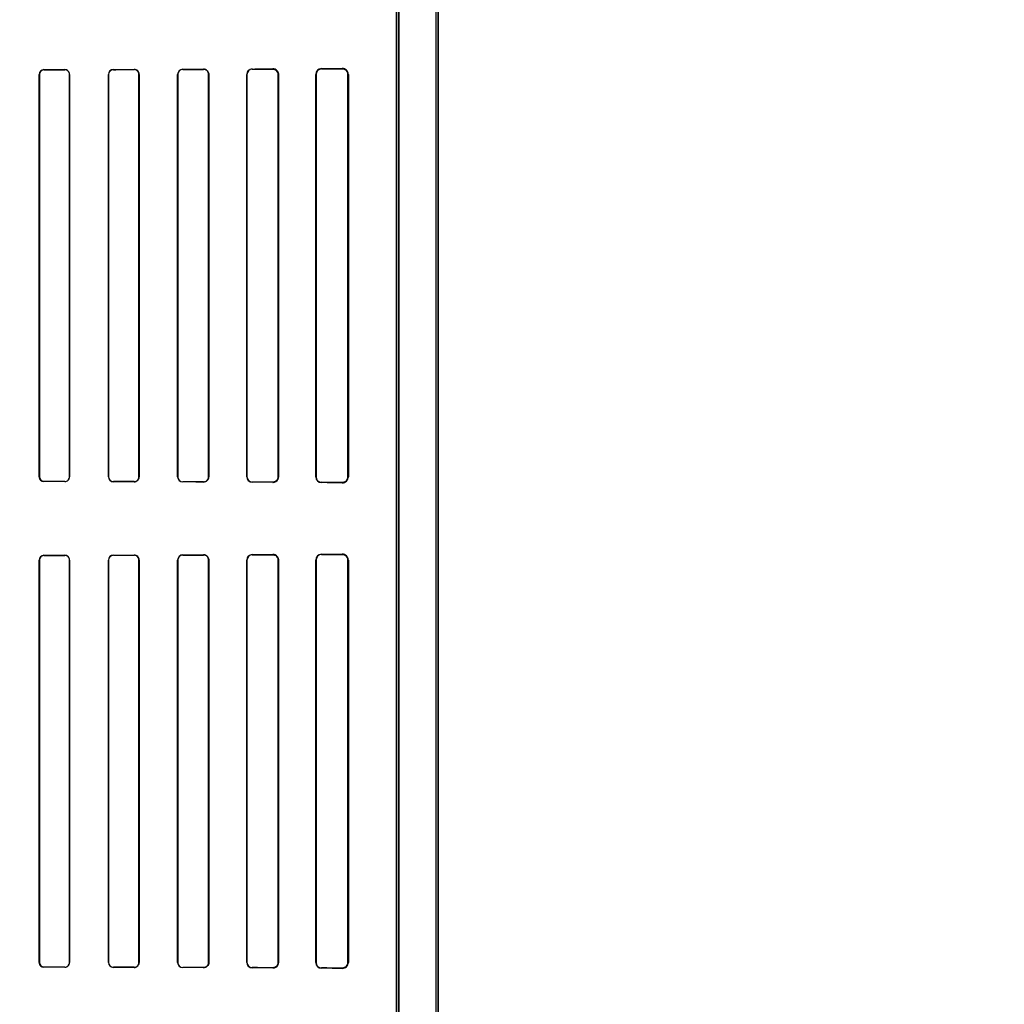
# Model space of a CAD drawing. Header units: millimetres. Extents: x 0 to 297, y 0 to 210.
# Tile 362 of 446: x 243.008 to 243.647, y 158.348 to 158.987. Entities that reach past the tile are written whole.
import ezdxf

# ---------------------------------------------------------------- set-up
doc = ezdxf.new("R2010")
doc.units = ezdxf.units.MM
doc.header["$LTSCALE"] = 16.335
doc.layers.get('0').update_dxf_attribs({"linetype": 'CONTINUOUS'})
for name, color, linetype in [('AXES_REF', 7, 'CONTINUOUS'), ('INTFCLR_1', 7, 'CONTINUOUS'), ('INTFCLR_72935', 7, 'CONTINUOUS')]:
    doc.layers.add(name, color=color, linetype=linetype)

msp = doc.modelspace()

# ---------------------------------------------------------------- linework, layer by layer
at = {"color": 7, "linetype": 'Continuous'}
for radius in [8.72625, 8.7255, 8.66962]:
    msp.add_circle((241.41503, 154.41059), radius, dxfattribs=at)
msp.add_arc((241.41503, 154.41059), 8.64, 278.277129, 261.722871, dxfattribs=at)
at = {"layer": 'AXES_REF', "color": 9, "linetype": 'Continuous'}
msp.add_circle((241.41503, 154.41059), 5.33572, dxfattribs=at)
msp.add_arc((241.41503, 154.41059), 7.96006, 94.411812, 85.588188, dxfattribs=at)
at = {"layer": 'INTFCLR_1', "color": 6, "linetype": 'Continuous'}
for p, q in [((243.2781, 159.96359), (243.2781, 157.56058)), ((243.27968, 159.96358), (243.27968, 157.56058)), ((243.25268, 159.12441), (243.25268, 158.03974)), ((243.25427, 158.03974), (243.25427, 159.12441)), ((243.02095, 158.95108), (243.02095, 158.69008)), ((243.02106, 158.95108), (243.02106, 158.69008)), ((243.04055, 158.69008), (243.04055, 158.95108)), ((243.04067, 158.69008), (243.04067, 158.95108)), ((243.06584, 158.95108), (243.06584, 158.69008)), ((243.06596, 158.95108), (243.06596, 158.69008)), ((243.08566, 158.69008), (243.08566, 158.95108)), ((243.08578, 158.69008), (243.08578, 158.95108)), ((243.11071, 158.95108), (243.11071, 158.69008)), ((243.11084, 158.95108), (243.11084, 158.69008)), ((243.1308, 158.69008), (243.1308, 158.95108)), ((243.13093, 158.69008), (243.13093, 158.95108)), ((243.15553, 158.95108), (243.15553, 158.69008)), ((243.15568, 158.95108), (243.15568, 158.69008)), ((243.17598, 158.69008), (243.17598, 158.95108)), ((243.17614, 158.69008), (243.17614, 158.95108)), ((243.20029, 158.95108), (243.20029, 158.69008)), ((243.20047, 158.95108), (243.20047, 158.69008)), ((243.22122, 158.69008), (243.22122, 158.95108)), ((243.22145, 158.69008), (243.22145, 158.95108)), ((243.02095, 158.63608), (243.02095, 158.37508)), ((243.02106, 158.63608), (243.02106, 158.37508)), ((243.04055, 158.37508), (243.04055, 158.63608)), ((243.04067, 158.37508), (243.04067, 158.63608)), ((243.06584, 158.63608), (243.06584, 158.37508)), ((243.06596, 158.63608), (243.06596, 158.37508)), ((243.08566, 158.37508), (243.08566, 158.63608)), ((243.08578, 158.37508), (243.08578, 158.63608)), ((243.11071, 158.63608), (243.11071, 158.37508)), ((243.11084, 158.63608), (243.11084, 158.37508)), ((243.1308, 158.37508), (243.1308, 158.63608)), ((243.13093, 158.37508), (243.13093, 158.63608)), ((243.15553, 158.63608), (243.15553, 158.37508)), ((243.15568, 158.63608), (243.15568, 158.37508)), ((243.17598, 158.37508), (243.17598, 158.63608)), ((243.17614, 158.37508), (243.17614, 158.63608)), ((243.20029, 158.63608), (243.20029, 158.37508)), ((243.20047, 158.63608), (243.20047, 158.37508)), ((243.22122, 158.37508), (243.22122, 158.63608)), ((243.22145, 158.37508), (243.22145, 158.63608))]:
    msp.add_line(p, q, dxfattribs=at)
at = {"layer": 'INTFCLR_1', "color": 9, "linetype": 'Continuous'}
for p, q in [((243.15904, 158.95444), (243.15904, 158.95459)), ((243.17254, 158.95466), (243.17254, 158.9545)), ((243.20404, 158.95466), (243.20404, 158.95485)), ((243.21754, 158.95495), (243.21754, 158.95474)), ((243.02095, 158.95108), (243.02106, 158.95108)), ((243.02404, 158.95406), (243.02404, 158.95417)), ((243.03754, 158.9542), (243.03754, 158.95409)), ((243.04055, 158.95108), (243.04067, 158.95108)), ((243.06584, 158.95108), (243.06596, 158.95108)), ((243.06904, 158.95416), (243.06904, 158.95428)), ((243.08254, 158.95431), (243.08254, 158.95419)), ((243.08566, 158.95108), (243.08578, 158.95108)), ((243.11071, 158.95108), (243.11084, 158.95108)), ((243.11404, 158.95428), (243.11404, 158.95441)), ((243.12754, 158.95446), (243.12754, 158.95433)), ((243.1308, 158.95108), (243.13093, 158.95108)), ((243.15553, 158.95108), (243.15568, 158.95108)), ((243.17598, 158.95108), (243.17614, 158.95108)), ((243.20029, 158.95108), (243.20047, 158.95108)), ((243.22122, 158.95108), (243.22145, 158.95108)), ((243.02106, 158.69008), (243.02095, 158.69008)), ((243.02404, 158.68698), (243.02404, 158.68709)), ((243.03754, 158.68706), (243.03754, 158.68695)), ((243.04067, 158.69008), (243.04055, 158.69008)), ((243.06596, 158.69008), (243.06584, 158.69008)), ((243.06904, 158.68688), (243.06904, 158.68699)), ((243.08254, 158.68696), (243.08254, 158.68684)), ((243.08578, 158.69008), (243.08566, 158.69008)), ((243.11084, 158.69008), (243.11071, 158.69008)), ((243.11404, 158.68674), (243.11404, 158.68687)), ((243.12754, 158.68682), (243.12754, 158.68669)), ((243.13093, 158.69008), (243.1308, 158.69008)), ((243.15568, 158.69008), (243.15553, 158.69008)), ((243.15904, 158.68656), (243.15904, 158.68671)), ((243.17254, 158.68665), (243.17254, 158.68649)), ((243.17614, 158.69008), (243.17598, 158.69008)), ((243.20047, 158.69008), (243.20029, 158.69008)), ((243.20404, 158.6863), (243.20404, 158.6865)), ((243.21754, 158.68642), (243.21754, 158.6862)), ((243.22145, 158.69008), (243.22122, 158.69008)), ((243.02095, 158.63608), (243.02106, 158.63608)), ((243.02404, 158.63906), (243.02404, 158.63917)), ((243.03754, 158.6392), (243.03754, 158.63909)), ((243.04055, 158.63608), (243.04067, 158.63608)), ((243.06584, 158.63608), (243.06596, 158.63608)), ((243.06904, 158.63916), (243.06904, 158.63928)), ((243.08254, 158.63931), (243.08254, 158.63919)), ((243.08566, 158.63608), (243.08578, 158.63608)), ((243.11071, 158.63608), (243.11084, 158.63608)), ((243.11404, 158.63928), (243.11404, 158.63941)), ((243.12754, 158.63946), (243.12754, 158.63933)), ((243.1308, 158.63608), (243.13093, 158.63608)), ((243.15553, 158.63608), (243.15568, 158.63608)), ((243.15904, 158.63944), (243.15904, 158.63959)), ((243.17254, 158.63966), (243.17254, 158.6395)), ((243.17598, 158.63608), (243.17614, 158.63608)), ((243.20029, 158.63608), (243.20047, 158.63608)), ((243.20404, 158.63966), (243.20404, 158.63985)), ((243.21754, 158.63995), (243.21754, 158.63974)), ((243.22122, 158.63608), (243.22145, 158.63608)), ((243.02106, 158.37508), (243.02095, 158.37508)), ((243.04067, 158.37508), (243.04055, 158.37508)), ((243.06596, 158.37508), (243.06584, 158.37508)), ((243.08578, 158.37508), (243.08566, 158.37508)), ((243.11084, 158.37508), (243.11071, 158.37508)), ((243.13093, 158.37508), (243.1308, 158.37508)), ((243.15568, 158.37508), (243.15553, 158.37508)), ((243.17614, 158.37508), (243.17598, 158.37508)), ((243.20047, 158.37508), (243.20029, 158.37508)), ((243.22145, 158.37508), (243.22122, 158.37508)), ((243.02404, 158.37198), (243.02404, 158.37209)), ((243.03754, 158.37206), (243.03754, 158.37195)), ((243.06904, 158.37188), (243.06904, 158.37199)), ((243.08254, 158.37196), (243.08254, 158.37184)), ((243.11404, 158.37174), (243.11404, 158.37187)), ((243.12754, 158.37182), (243.12754, 158.37169)), ((243.15904, 158.37156), (243.15904, 158.37171)), ((243.17254, 158.37165), (243.17254, 158.37149)), ((243.20404, 158.3713), (243.20404, 158.3715)), ((243.21754, 158.37142), (243.21754, 158.3712))]:
    msp.add_line(p, q, dxfattribs=at)
at = {"layer": 'INTFCLR_1', "color": 7, "linetype": 'Continuous'}
for points in [[(243.17363, 158.95433), (243.17352, 158.95436), (243.1734, 158.95439), (243.17329, 158.95442), (243.17317, 158.95444), (243.17304, 158.95446), (243.17292, 158.95448), (243.17279, 158.95449), (243.17267, 158.9545), (243.17254, 158.9545)], [(243.12866, 158.68688), (243.12854, 158.68684), (243.12842, 158.6868), (243.1283, 158.68677), (243.12818, 158.68675), (243.12806, 158.68673), (243.12793, 158.68671), (243.1278, 158.6867), (243.12767, 158.68669), (243.12754, 158.68669)], [(243.17254, 158.68665), (243.17266, 158.68665), (243.17278, 158.68666), (243.17291, 158.68667), (243.17303, 158.68669), (243.17316, 158.68671), (243.17328, 158.68673), (243.1734, 158.68676), (243.17352, 158.68679), (243.17364, 158.68683)], [(243.17363, 158.63933), (243.17352, 158.63936), (243.1734, 158.63939), (243.17329, 158.63942), (243.17317, 158.63944), (243.17304, 158.63946), (243.17292, 158.63948), (243.17279, 158.63949), (243.17267, 158.6395), (243.17254, 158.6395)], [(243.21864, 158.63957), (243.21853, 158.63961), (243.21842, 158.63963), (243.2183, 158.63966), (243.21818, 158.63968), (243.21806, 158.6397), (243.21794, 158.63972), (243.21781, 158.63973), (243.21767, 158.63973), (243.21754, 158.63974)], [(243.12866, 158.37188), (243.12854, 158.37184), (243.12842, 158.3718), (243.1283, 158.37177), (243.12818, 158.37175), (243.12806, 158.37173), (243.12793, 158.37171), (243.1278, 158.3717), (243.12767, 158.37169), (243.12754, 158.37169)], [(243.17254, 158.37165), (243.17266, 158.37165), (243.17278, 158.37166), (243.17291, 158.37167), (243.17303, 158.37169), (243.17316, 158.37171), (243.17328, 158.37173), (243.1734, 158.37176), (243.17352, 158.37179), (243.17364, 158.37183)], [(243.21754, 158.37142), (243.21767, 158.37142), (243.21781, 158.37142), (243.21794, 158.37143), (243.21806, 158.37145), (243.21818, 158.37147), (243.2183, 158.37149), (243.21842, 158.37152), (243.21853, 158.37155), (243.21864, 158.37158)]]:
    msp.add_lwpolyline(points, dxfattribs=at)
at = {"layer": 'INTFCLR_1', "color": 6, "linetype": 'Continuous'}
for centre, radius, start, end in [((243.15905, 158.95108), 0.00352, 90.26492, 179.99807), ((243.17255, 158.95108), 0.00358, 0.00268, 90.29954), ((243.20406, 158.95108), 0.00377, 90.39865, 179.9948), ((243.20406, 158.95108), 0.00358, 90.31625, 179.99748), ((243.21757, 158.95107), 0.00388, 0.0104, 90.49658), ((243.21756, 158.95108), 0.00366, 0.00427, 90.36502), ((243.02404, 158.95107), 0.00309, 90.13344, 179.98476), ((243.03754, 158.95107), 0.00312, 0.01468, 90.11545), ((243.03754, 158.95107), 0.00301, 0.01588, 90.10448), ((243.06904, 158.95107), 0.0032, 90.16147, 179.99), ((243.06904, 158.95107), 0.00308, 90.15146, 179.98775), ((243.08254, 158.95108), 0.00324, 0.00728, 90.16038), ((243.08254, 158.95107), 0.00312, 0.01085, 90.14192), ((243.11405, 158.95108), 0.00334, 90.19304, 179.99925), ((243.11405, 158.95108), 0.00321, 90.17764, 179.99928), ((243.12755, 158.95108), 0.00339, 0.00152, 90.217), ((243.12755, 158.95107), 0.00325, 0.01514, 90.18153), ((243.15905, 158.95108), 0.00337, 90.23001, 179.99885), ((243.02404, 158.69008), 0.00309, 180.01566, 269.86601), ((243.02404, 158.69008), 0.00299, 180.01682, 269.87327), ((243.03754, 158.69008), 0.00312, 269.88372, 359.9858), ((243.03754, 158.69008), 0.00301, 269.89516, 359.98428), ((243.06904, 158.69008), 0.0032, 180.01048, 269.83773), ((243.06904, 158.69008), 0.00308, 180.01266, 269.84782), ((243.08254, 158.69008), 0.00324, 269.83914, 359.99271), ((243.08254, 158.69008), 0.00312, 269.85716, 359.9897), ((243.11405, 158.69008), 0.00334, 180.01446, 269.7911), ((243.11405, 158.69008), 0.00321, 180.00476, 269.8188), ((243.12755, 158.69008), 0.00325, 269.82014, 359.98311), ((243.15905, 158.69008), 0.00352, 180.00204, 269.73495), ((243.15905, 158.69008), 0.00337, 180.00152, 269.76966), ((243.17255, 158.69008), 0.00358, 269.70028, 359.99748), ((243.20406, 158.69008), 0.00377, 180.00521, 269.60131), ((243.20406, 158.69008), 0.00358, 180.00307, 269.68322), ((243.21757, 158.69008), 0.00388, 269.50352, 359.98963), ((243.21756, 158.69008), 0.00366, 269.63502, 359.9957), ((243.02404, 158.63607), 0.00309, 90.13337, 179.98482), ((243.03754, 158.63607), 0.00312, 0.01468, 90.11546), ((243.03754, 158.63607), 0.00301, 0.01593, 90.10442), ((243.06904, 158.63607), 0.0032, 90.16149, 179.99003), ((243.06904, 158.63607), 0.00308, 90.15151, 179.9877), ((243.08254, 158.63608), 0.00324, 0.00722, 90.16042), ((243.08254, 158.63607), 0.00312, 0.01085, 90.14192), ((243.11405, 158.63608), 0.00334, 90.19307, 179.99927), ((243.11405, 158.63608), 0.00321, 90.17766, 179.99926), ((243.12755, 158.63608), 0.00339, 0.0015, 90.21698), ((243.12755, 158.63607), 0.00325, 0.01516, 90.18151), ((243.15905, 158.63608), 0.00352, 90.26492, 179.99808), ((243.15905, 158.63608), 0.00337, 90.22997, 179.99885), ((243.17255, 158.63608), 0.00358, 0.00266, 90.29952), ((243.20406, 158.63608), 0.00377, 90.39867, 179.99481), ((243.20406, 158.63608), 0.00358, 90.31628, 179.99746), ((243.21757, 158.63607), 0.00388, 0.01038, 90.49656), ((243.02404, 158.37508), 0.00309, 180.01562, 269.86605), ((243.02404, 158.37508), 0.00299, 180.01682, 269.87327), ((243.03754, 158.37508), 0.00312, 269.88372, 359.9858), ((243.03754, 158.37508), 0.00301, 269.89516, 359.98428), ((243.06904, 158.37508), 0.0032, 180.01042, 269.83765), ((243.06904, 158.37508), 0.00308, 180.01261, 269.84788), ((243.08254, 158.37508), 0.00324, 269.83911, 359.99275), ((243.08254, 158.37508), 0.00312, 269.85716, 359.9897), ((243.11405, 158.37508), 0.00334, 180.01442, 269.79113), ((243.11405, 158.37508), 0.00321, 180.00479, 269.81874), ((243.12755, 158.37508), 0.00325, 269.8202, 359.98308), ((243.15905, 158.37508), 0.00352, 180.00202, 269.73497), ((243.15905, 158.37508), 0.00337, 180.0015, 269.76968), ((243.17255, 158.37508), 0.00358, 269.70033, 359.99748), ((243.20406, 158.37508), 0.00377, 180.00518, 269.60133), ((243.20406, 158.37508), 0.00358, 180.00304, 269.68324), ((243.21757, 158.37508), 0.00388, 269.5035, 359.98965)]:
    msp.add_arc(centre, radius, start, end, dxfattribs=at)
at = {"layer": 'INTFCLR_1', "color": 7, "linetype": 'Continuous'}
for centre, start, end in [((243.21756, 158.63608), 0.00365, 72.87516), ((243.21756, 158.37508), 287.14445, 359.99814)]:
    msp.add_arc(centre, 0.00366, start, end, dxfattribs=at)
at = {"layer": 'INTFCLR_1', "color": 6, "linetype": 'Continuous'}
for centre, major_axis, start_param, end_param in [((242.78329, 158.95558), (0.4694, 0), -0.642675, -0.593022), ((242.78329, 158.95558), (0.4964, 0), -0.712156, -0.66947), ((242.78329, 158.95558), (0.4694, 0), -0.4593, -0.389436), ((242.78329, 158.95558), (0.4964, 0), -0.559335, -0.505765), ((242.78329, 158.95558), (0.4694, 0), -1.032246, -0.998394), ((242.78329, 158.95558), (0.4964, 0), -1.064439, -1.033062), ((242.78329, 158.95558), (0.4694, 0), -0.9163, -0.879521), ((242.78329, 158.95558), (0.4964, 0), -0.9574, -0.923735), ((242.78329, 158.95558), (0.4694, 0), -0.788898, -0.747504), ((242.78329, 158.95558), (0.4964, 0), -0.841558, -0.804464), ((242.78329, 158.68558), (0.4964, 0), 1.033062, 1.064439), ((242.78329, 158.68558), (0.4694, 0), 0.998394, 1.032246), ((242.78329, 158.68558), (0.4964, 0), 0.923735, 0.9574), ((242.78329, 158.68558), (0.4694, 0), 0.879521, 0.9163), ((242.78329, 158.68558), (0.4964, 0), 0.804464, 0.841558), ((242.78329, 158.68558), (0.4694, 0), 0.747504, 0.788898), ((242.78329, 158.68558), (0.4964, 0), 0.66947, 0.712156), ((242.78329, 158.68558), (0.4694, 0), 0.593022, 0.642675), ((242.78329, 158.68558), (0.4964, 0), 0.505765, 0.559335), ((242.78329, 158.68558), (0.4694, 0), 0.389436, 0.4593), ((242.78329, 158.64058), (0.4694, 0), -1.032246, -0.998394), ((242.78329, 158.64058), (0.4964, 0), -1.064439, -1.033062), ((242.78329, 158.64058), (0.4694, 0), -0.9163, -0.879521), ((242.78329, 158.64058), (0.4964, 0), -0.9574, -0.923735), ((242.78329, 158.64058), (0.4694, 0), -0.788898, -0.747504), ((242.78329, 158.64058), (0.4964, 0), -0.841558, -0.804464), ((242.78329, 158.64058), (0.4694, 0), -0.642675, -0.593022), ((242.78329, 158.64058), (0.4964, 0), -0.712156, -0.66947), ((242.78329, 158.64058), (0.4694, 0), -0.4593, -0.389436), ((242.78329, 158.64058), (0.4964, 0), -0.559335, -0.505765), ((242.78329, 158.37058), (0.4964, 0), 1.033062, 1.064439), ((242.78329, 158.37058), (0.4694, 0), 0.998394, 1.032246), ((242.78329, 158.37058), (0.4964, 0), 0.923735, 0.9574), ((242.78329, 158.37058), (0.4694, 0), 0.879521, 0.9163), ((242.78329, 158.37058), (0.4964, 0), 0.804464, 0.841558), ((242.78329, 158.37058), (0.4694, 0), 0.747504, 0.788898), ((242.78329, 158.37058), (0.4964, 0), 0.66947, 0.712156), ((242.78329, 158.37058), (0.4694, 0), 0.593022, 0.642675), ((242.78329, 158.37058), (0.4964, 0), 0.505765, 0.559335), ((242.78329, 158.37058), (0.4694, 0), 0.389436, 0.4593)]:
    msp.add_ellipse(centre, major_axis=major_axis, ratio=0.003491, start_param=start_param, end_param=end_param, dxfattribs=at)
at = {"layer": 'INTFCLR_1', "color": 7, "linetype": 'Continuous'}
for points, knots in [([(243.17598, 158.95108), (243.17598, 158.95167), (243.17567, 158.95282), (243.1744, 158.95415), (243.17319, 158.95449), (243.17254, 158.9545)], [0, 0, 0, 0, 0.335151, 0.632361, 1, 1, 1, 1]), ([(243.17598, 158.95108), (243.17598, 158.95153), (243.17571, 158.95293), (243.17452, 158.95403), (243.17363, 158.95433)], [0, 0, 0, 0, 0.325916, 1, 1, 1, 1]), ([(243.12754, 158.68669), (243.12801, 158.68669), (243.12912, 158.68692), (243.13053, 158.6881), (243.13094, 158.68941), (243.13093, 158.69008)], [0, 0, 0, 0, 0.271643, 0.622452, 1, 1, 1, 1]), ([(243.17254, 158.68665), (243.17299, 158.68666), (243.174, 158.68684), (243.17549, 158.68794), (243.17598, 158.68931), (243.17598, 158.69008)], [0, 0, 0, 0, 0.253552, 0.567262, 1, 1, 1, 1]), ([(243.17598, 158.63608), (243.17598, 158.63667), (243.17567, 158.63782), (243.1744, 158.63915), (243.17319, 158.63949), (243.17254, 158.6395)], [0, 0, 0, 0, 0.33515, 0.63236, 1, 1, 1, 1]), ([(243.22122, 158.63608), (243.22122, 158.63658), (243.22099, 158.63764), (243.21984, 158.63922), (243.21838, 158.63973), (243.21754, 158.63974)], [0, 0, 0, 0, 0.264771, 0.552584, 1, 1, 1, 1]), ([(243.12754, 158.37169), (243.12801, 158.37169), (243.12912, 158.37192), (243.13053, 158.3731), (243.13094, 158.37441), (243.13093, 158.37508)], [0, 0, 0, 0, 0.271643, 0.622452, 1, 1, 1, 1]), ([(243.13093, 158.37508), (243.13093, 158.37463), (243.13067, 158.37325), (243.12952, 158.37218), (243.12866, 158.37188)], [0, 0, 0, 0, 0.328181, 1, 1, 1, 1]), ([(243.17254, 158.37165), (243.17299, 158.37166), (243.174, 158.37184), (243.17549, 158.37294), (243.17598, 158.37431), (243.17598, 158.37508)], [0, 0, 0, 0, 0.253554, 0.567263, 1, 1, 1, 1]), ([(243.17364, 158.37183), (243.17421, 158.37202), (243.17544, 158.37283), (243.17598, 158.37428), (243.17598, 158.37508)], [0, 0, 0, 0, 0.432621, 1, 1, 1, 1]), ([(243.21754, 158.37142), (243.21811, 158.37142), (243.21917, 158.37166), (243.2207, 158.37285), (243.22122, 158.37423), (243.22122, 158.37508)], [0, 0, 0, 0, 0.300266, 0.552849, 1, 1, 1, 1])]:
    msp.add_open_spline(points, degree=3, knots=knots, dxfattribs=at)
at = {"layer": 'INTFCLR_1', "color": 6, "linetype": 'Continuous'}
for points, knots in [([(243.02404, 158.95406), (243.02343, 158.95406), (243.02187, 158.95359), (243.02106, 158.95198), (243.02106, 158.95108)], [0, 0, 0, 0, 0.401644, 1, 1, 1, 1]), ([(243.02404, 158.63906), (243.02343, 158.63906), (243.02187, 158.63859), (243.02106, 158.63698), (243.02106, 158.63608)], [0, 0, 0, 0, 0.401642, 1, 1, 1, 1])]:
    msp.add_open_spline(points, degree=3, knots=knots, dxfattribs=at)
at = {"layer": 'INTFCLR_72935', "color": 6, "linetype": 'Continuous'}
for p, q in [((243.2781, 159.96361), (243.2781, 157.56058)), ((243.27968, 157.56058), (243.27968, 159.96358)), ((243.25268, 158.03711), (243.25268, 159.12704)), ((243.25427, 159.12865), (243.25427, 158.0355)), ((243.02095, 158.69008), (243.02095, 158.95108)), ((243.02106, 158.69008), (243.02106, 158.95108)), ((243.04055, 158.95108), (243.04055, 158.69008)), ((243.04067, 158.95108), (243.04067, 158.69008)), ((243.06584, 158.69008), (243.06584, 158.95108)), ((243.06596, 158.69008), (243.06596, 158.95108)), ((243.08566, 158.95108), (243.08566, 158.69008)), ((243.08578, 158.95108), (243.08578, 158.69008)), ((243.11071, 158.69008), (243.11071, 158.95108)), ((243.11084, 158.69008), (243.11084, 158.95108)), ((243.1308, 158.95108), (243.1308, 158.69008)), ((243.13093, 158.95108), (243.13093, 158.69008)), ((243.15553, 158.69008), (243.15553, 158.95108)), ((243.15568, 158.69008), (243.15568, 158.95108)), ((243.17598, 158.95108), (243.17598, 158.69008)), ((243.17614, 158.95108), (243.17614, 158.69008)), ((243.20029, 158.69008), (243.20029, 158.95108)), ((243.20047, 158.69008), (243.20047, 158.95108)), ((243.22122, 158.95108), (243.22122, 158.69008)), ((243.22145, 158.95108), (243.22145, 158.69008)), ((243.02095, 158.37508), (243.02095, 158.63608)), ((243.02106, 158.37508), (243.02106, 158.63608)), ((243.04055, 158.63608), (243.04055, 158.37508)), ((243.04067, 158.63608), (243.04067, 158.37508)), ((243.06584, 158.37508), (243.06584, 158.63608)), ((243.06596, 158.37508), (243.06596, 158.63608)), ((243.08566, 158.63608), (243.08566, 158.37508)), ((243.08578, 158.63608), (243.08578, 158.37508)), ((243.11071, 158.37508), (243.11071, 158.63608)), ((243.11084, 158.37508), (243.11084, 158.63608)), ((243.1308, 158.63608), (243.1308, 158.37508)), ((243.13093, 158.63608), (243.13093, 158.37508)), ((243.15553, 158.37508), (243.15553, 158.63608)), ((243.15568, 158.37508), (243.15568, 158.63608)), ((243.17598, 158.63608), (243.17598, 158.37508)), ((243.17614, 158.63608), (243.17614, 158.37508)), ((243.20029, 158.37508), (243.20029, 158.63608)), ((243.20047, 158.37508), (243.20047, 158.63608)), ((243.22122, 158.63608), (243.22122, 158.37508)), ((243.22145, 158.63608), (243.22145, 158.37508))]:
    msp.add_line(p, q, dxfattribs=at)
at = {"layer": 'INTFCLR_72935', "color": 9, "linetype": 'Continuous'}
for p, q in [((243.15904, 158.95459), (243.15904, 158.95444)), ((243.17254, 158.9545), (243.17254, 158.95466)), ((243.20404, 158.95485), (243.20404, 158.95466)), ((243.21754, 158.95474), (243.21754, 158.95495)), ((243.02106, 158.95108), (243.02095, 158.95108)), ((243.02404, 158.95417), (243.02404, 158.95406)), ((243.03754, 158.95409), (243.03754, 158.9542)), ((243.04067, 158.95108), (243.04055, 158.95108)), ((243.06596, 158.95108), (243.06584, 158.95108)), ((243.06904, 158.95428), (243.06904, 158.95416)), ((243.08254, 158.95419), (243.08254, 158.95431)), ((243.08578, 158.95108), (243.08566, 158.95108)), ((243.11084, 158.95108), (243.11071, 158.95108)), ((243.11404, 158.95441), (243.11404, 158.95428)), ((243.12754, 158.95433), (243.12754, 158.95446)), ((243.13093, 158.95108), (243.1308, 158.95108)), ((243.15568, 158.95108), (243.15553, 158.95108)), ((243.17614, 158.95108), (243.17598, 158.95108)), ((243.20047, 158.95108), (243.20029, 158.95108)), ((243.22145, 158.95108), (243.22122, 158.95108)), ((243.02095, 158.69008), (243.02106, 158.69008)), ((243.02404, 158.68709), (243.02404, 158.68698)), ((243.03754, 158.68695), (243.03754, 158.68706)), ((243.04055, 158.69008), (243.04067, 158.69008)), ((243.06584, 158.69008), (243.06596, 158.69008)), ((243.06904, 158.68699), (243.06904, 158.68688)), ((243.08254, 158.68684), (243.08254, 158.68696)), ((243.08566, 158.69008), (243.08578, 158.69008)), ((243.11071, 158.69008), (243.11084, 158.69008)), ((243.11404, 158.68687), (243.11404, 158.68674)), ((243.12754, 158.68669), (243.12754, 158.68682)), ((243.1308, 158.69008), (243.13093, 158.69008)), ((243.15553, 158.69008), (243.15568, 158.69008)), ((243.15904, 158.68671), (243.15904, 158.68656)), ((243.17254, 158.68649), (243.17254, 158.68665)), ((243.17598, 158.69008), (243.17614, 158.69008)), ((243.20029, 158.69008), (243.20047, 158.69008)), ((243.20404, 158.6865), (243.20404, 158.6863)), ((243.21754, 158.6862), (243.21754, 158.68642)), ((243.22122, 158.69008), (243.22145, 158.69008)), ((243.02106, 158.63608), (243.02095, 158.63608)), ((243.02404, 158.63917), (243.02404, 158.63906)), ((243.03754, 158.63909), (243.03754, 158.6392)), ((243.04067, 158.63608), (243.04055, 158.63608)), ((243.06596, 158.63608), (243.06584, 158.63608)), ((243.06904, 158.63928), (243.06904, 158.63916)), ((243.08254, 158.63919), (243.08254, 158.63931)), ((243.08578, 158.63608), (243.08566, 158.63608)), ((243.11084, 158.63608), (243.11071, 158.63608)), ((243.11404, 158.63941), (243.11404, 158.63928)), ((243.12754, 158.63933), (243.12754, 158.63946)), ((243.13093, 158.63608), (243.1308, 158.63608)), ((243.15568, 158.63608), (243.15553, 158.63608)), ((243.15904, 158.63959), (243.15904, 158.63944)), ((243.17254, 158.6395), (243.17254, 158.63966)), ((243.17614, 158.63608), (243.17598, 158.63608)), ((243.20047, 158.63608), (243.20029, 158.63608)), ((243.20404, 158.63985), (243.20404, 158.63966)), ((243.21754, 158.63974), (243.21754, 158.63995)), ((243.22145, 158.63608), (243.22122, 158.63608)), ((243.02095, 158.37508), (243.02106, 158.37508)), ((243.04055, 158.37508), (243.04067, 158.37508)), ((243.06584, 158.37508), (243.06596, 158.37508)), ((243.08566, 158.37508), (243.08578, 158.37508)), ((243.11071, 158.37508), (243.11084, 158.37508)), ((243.1308, 158.37508), (243.13093, 158.37508)), ((243.15553, 158.37508), (243.15568, 158.37508)), ((243.17598, 158.37508), (243.17614, 158.37508)), ((243.20029, 158.37508), (243.20047, 158.37508)), ((243.22122, 158.37508), (243.22145, 158.37508)), ((243.02404, 158.37209), (243.02404, 158.37198)), ((243.03754, 158.37195), (243.03754, 158.37206)), ((243.06904, 158.37199), (243.06904, 158.37188)), ((243.08254, 158.37184), (243.08254, 158.37196)), ((243.11404, 158.37187), (243.11404, 158.37174)), ((243.12754, 158.37169), (243.12754, 158.37182)), ((243.15904, 158.37171), (243.15904, 158.37156)), ((243.17254, 158.37149), (243.17254, 158.37165)), ((243.20404, 158.3715), (243.20404, 158.3713)), ((243.21754, 158.3712), (243.21754, 158.37142))]:
    msp.add_line(p, q, dxfattribs=at)
at = {"layer": 'INTFCLR_72935', "color": 7, "linetype": 'Continuous'}
for points in [[(243.17365, 158.95449), (243.17354, 158.95452), (243.17343, 158.95455), (243.17331, 158.95458), (243.17319, 158.9546), (243.17307, 158.95462), (243.17294, 158.95464), (243.17281, 158.95465), (243.17267, 158.95466), (243.17254, 158.95466)], [(243.17254, 158.9545), (243.17266, 158.9545), (243.17278, 158.95449), (243.17291, 158.95448), (243.17303, 158.95447), (243.17316, 158.95445), (243.17328, 158.95442), (243.1734, 158.95439), (243.17352, 158.95436), (243.17364, 158.95432)], [(243.21754, 158.95474), (243.21767, 158.95473), (243.21781, 158.95473), (243.21794, 158.95472), (243.21806, 158.9547), (243.21818, 158.95468), (243.2183, 158.95466), (243.21842, 158.95463), (243.21853, 158.95461), (243.21864, 158.95457)], [(243.12866, 158.95428), (243.12854, 158.95431), (243.12842, 158.95435), (243.1283, 158.95438), (243.12818, 158.9544), (243.12806, 158.95442), (243.12793, 158.95444), (243.1278, 158.95445), (243.12767, 158.95446), (243.12754, 158.95446)], [(243.17363, 158.68683), (243.17352, 158.68679), (243.1734, 158.68676), (243.17329, 158.68673), (243.17317, 158.68671), (243.17304, 158.68669), (243.17292, 158.68667), (243.17279, 158.68666), (243.17267, 158.68665), (243.17254, 158.68665)], [(243.17254, 158.68649), (243.17267, 158.68649), (243.17281, 158.6865), (243.17294, 158.68651), (243.17307, 158.68653), (243.17319, 158.68655), (243.17331, 158.68657), (243.17343, 158.6866), (243.17354, 158.68663), (243.17365, 158.68666)], [(243.21864, 158.68658), (243.21853, 158.68655), (243.21842, 158.68652), (243.2183, 158.68649), (243.21818, 158.68647), (243.21806, 158.68645), (243.21794, 158.68643), (243.21781, 158.68642), (243.21767, 158.68642), (243.21754, 158.68642)], [(243.12866, 158.63928), (243.12854, 158.63931), (243.12842, 158.63935), (243.1283, 158.63938), (243.12818, 158.6394), (243.12806, 158.63942), (243.12793, 158.63944), (243.1278, 158.63945), (243.12767, 158.63946), (243.12754, 158.63946)], [(243.17365, 158.63949), (243.17354, 158.63952), (243.17343, 158.63955), (243.17331, 158.63958), (243.17319, 158.6396), (243.17307, 158.63962), (243.17294, 158.63964), (243.17281, 158.63965), (243.17267, 158.63966), (243.17254, 158.63966)], [(243.17254, 158.6395), (243.17266, 158.6395), (243.17278, 158.63949), (243.17291, 158.63948), (243.17303, 158.63947), (243.17316, 158.63945), (243.17328, 158.63942), (243.1734, 158.63939), (243.17352, 158.63936), (243.17364, 158.63932)], [(243.21754, 158.63974), (243.21767, 158.63973), (243.21781, 158.63973), (243.21794, 158.63972), (243.21806, 158.6397), (243.21818, 158.63968), (243.2183, 158.63966), (243.21842, 158.63963), (243.21853, 158.63961), (243.21864, 158.63957)], [(243.17363, 158.37183), (243.17352, 158.37179), (243.1734, 158.37176), (243.17329, 158.37173), (243.17317, 158.37171), (243.17304, 158.37169), (243.17292, 158.37167), (243.17279, 158.37166), (243.17267, 158.37165), (243.17254, 158.37165)], [(243.17254, 158.37149), (243.17267, 158.37149), (243.17281, 158.3715), (243.17294, 158.37151), (243.17307, 158.37153), (243.17319, 158.37155), (243.17331, 158.37157), (243.17343, 158.3716), (243.17354, 158.37163), (243.17365, 158.37166)], [(243.21864, 158.37158), (243.21853, 158.37155), (243.21842, 158.37152), (243.2183, 158.37149), (243.21818, 158.37147), (243.21806, 158.37145), (243.21794, 158.37143), (243.21781, 158.37142), (243.21767, 158.37142), (243.21754, 158.37142)]]:
    msp.add_lwpolyline(points, dxfattribs=at)
at = {"layer": 'INTFCLR_72935', "color": 6, "linetype": 'Continuous'}
for centre, radius, start, end in [((243.15905, 158.95107), 0.00352, 90.27182, 179.99165), ((243.20406, 158.95108), 0.00377, 90.39865, 179.9948), ((243.20406, 158.95108), 0.00358, 90.31739, 179.99652), ((243.21757, 158.95107), 0.00388, 0.01042, 90.49656), ((243.02404, 158.95108), 0.00309, 90.12084, 179.9972), ((243.02404, 158.95108), 0.00298, 90.11292, 179.99682), ((243.03754, 158.95108), 0.00312, 0.0036, 90.12689), ((243.03754, 158.95107), 0.00301, 0.01565, 90.1049), ((243.06904, 158.95108), 0.0032, 90.15472, 179.99674), ((243.06904, 158.95108), 0.00308, 90.14241, 179.99671), ((243.08254, 158.95108), 0.00324, 0.00408, 90.16379), ((243.08254, 158.95108), 0.00312, 0.00363, 90.14946), ((243.11405, 158.95108), 0.00334, 90.20196, 179.99458), ((243.11405, 158.95108), 0.00321, 90.17984, 179.99655), ((243.12755, 158.95108), 0.00325, 0.00533, 90.18892), ((243.15905, 158.95108), 0.00337, 90.23037, 179.99849), ((243.02404, 158.69008), 0.00309, 180.00355, 269.87831), ((243.03754, 158.69008), 0.00312, 269.87282, 359.99662), ((243.03754, 158.69008), 0.00301, 269.88253, 359.9968), ((243.06904, 158.69008), 0.0032, 180.00351, 269.84503), ((243.06904, 158.69008), 0.00308, 180.00317, 269.85772), ((243.08254, 158.69008), 0.00324, 269.83596, 359.99621), ((243.08254, 158.69008), 0.00312, 269.8508, 359.99616), ((243.11405, 158.69008), 0.00334, 180.00334, 269.80079), ((243.11405, 158.69008), 0.00321, 180.0032, 269.82039), ((243.12755, 158.69008), 0.00339, 269.78297, 359.99851), ((243.12755, 158.69008), 0.00325, 269.80863, 359.99616), ((243.15905, 158.69008), 0.00352, 180.00407, 269.73328), ((243.15905, 158.69008), 0.00337, 180.00117, 269.77002), ((243.20406, 158.69008), 0.00377, 180.00521, 269.60131), ((243.20406, 158.69008), 0.00358, 180.00256, 269.68371), ((243.21757, 158.69008), 0.00388, 269.50347, 359.9896), ((243.02404, 158.63608), 0.00309, 90.1208, 179.9973), ((243.02404, 158.63608), 0.00298, 90.11286, 179.99685), ((243.03754, 158.63608), 0.00312, 0.00354, 90.12695), ((243.03754, 158.63607), 0.00301, 0.01571, 90.10485), ((243.06904, 158.63608), 0.0032, 90.15473, 179.99674), ((243.06904, 158.63608), 0.00308, 90.14244, 179.99668), ((243.08254, 158.63608), 0.00324, 0.00403, 90.16384), ((243.08254, 158.63608), 0.00312, 0.00366, 90.14943), ((243.11405, 158.63608), 0.00334, 90.20197, 179.9946), ((243.11405, 158.63608), 0.00321, 90.17987, 179.99653), ((243.12755, 158.63608), 0.00325, 0.00536, 90.1889), ((243.15905, 158.63607), 0.00352, 90.27184, 179.99167), ((243.15905, 158.63608), 0.00337, 90.23032, 179.99849), ((243.20406, 158.63608), 0.00377, 90.39867, 179.99481), ((243.20406, 158.63608), 0.00358, 90.31742, 179.99649), ((243.21757, 158.63607), 0.00388, 0.0104, 90.49654), ((243.02404, 158.37508), 0.00309, 180.00352, 269.87835), ((243.03754, 158.37508), 0.00312, 269.87279, 359.99665), ((243.03754, 158.37508), 0.00301, 269.8825, 359.99683), ((243.06904, 158.37508), 0.0032, 180.00349, 269.84505), ((243.06904, 158.37508), 0.00308, 180.00315, 269.85775), ((243.08254, 158.37508), 0.00324, 269.83593, 359.99624), ((243.08254, 158.37508), 0.00312, 269.85077, 359.99618), ((243.11405, 158.37508), 0.00334, 180.00331, 269.80082), ((243.11405, 158.37508), 0.00321, 180.00321, 269.82034), ((243.12755, 158.37508), 0.00339, 269.78302, 359.9985), ((243.12755, 158.37508), 0.00325, 269.80868, 359.99615), ((243.15905, 158.37508), 0.00352, 180.00405, 269.7333), ((243.15905, 158.37508), 0.00337, 180.00115, 269.77004), ((243.20406, 158.37508), 0.00377, 180.00519, 269.60133), ((243.20406, 158.37508), 0.00358, 180.00254, 269.68373), ((243.21757, 158.37508), 0.00388, 269.50345, 359.98963)]:
    msp.add_arc(centre, radius, start, end, dxfattribs=at)
at = {"layer": 'INTFCLR_72935', "color": 7, "linetype": 'Continuous'}
for centre, start, end in [((243.21756, 158.95108), 0.00186, 72.85555), ((243.21756, 158.69008), 287.12484, 359.99635), ((243.21756, 158.63608), 0.00186, 72.85555), ((243.21756, 158.37508), 287.12484, 359.99635)]:
    msp.add_arc(centre, 0.00366, start, end, dxfattribs=at)
at = {"layer": 'INTFCLR_72935', "color": 6, "linetype": 'Continuous'}
for centre, major_axis, start_param, end_param in [((242.78329, 158.95558), (0.4694, 0), -0.642675, -0.593022), ((242.78329, 158.95558), (0.4964, 0), -0.712156, -0.66947), ((242.78329, 158.95558), (0.4694, 0), -0.4593, -0.389436), ((242.78329, 158.95558), (0.4964, 0), -0.559335, -0.505765), ((242.78329, 158.95558), (0.4694, 0), -1.032246, -0.998394), ((242.78329, 158.95558), (0.4964, 0), -1.064439, -1.033062), ((242.78329, 158.95558), (0.4694, 0), -0.9163, -0.879521), ((242.78329, 158.95558), (0.4964, 0), -0.9574, -0.923735), ((242.78329, 158.95558), (0.4694, 0), -0.788898, -0.747504), ((242.78329, 158.95558), (0.4964, 0), -0.841558, -0.804464), ((242.78329, 158.68558), (0.4964, 0), 1.033062, 1.064439), ((242.78329, 158.68558), (0.4694, 0), 0.998394, 1.032246), ((242.78329, 158.68558), (0.4964, 0), 0.923735, 0.9574), ((242.78329, 158.68558), (0.4694, 0), 0.879521, 0.9163), ((242.78329, 158.68558), (0.4964, 0), 0.804464, 0.841558), ((242.78329, 158.68558), (0.4694, 0), 0.747504, 0.788898), ((242.78329, 158.68558), (0.4964, 0), 0.66947, 0.712156), ((242.78329, 158.68558), (0.4694, 0), 0.593022, 0.642675), ((242.78329, 158.68558), (0.4964, 0), 0.505765, 0.559335), ((242.78329, 158.68558), (0.4694, 0), 0.389436, 0.4593), ((242.78329, 158.64058), (0.4694, 0), -1.032246, -0.998394), ((242.78329, 158.64058), (0.4964, 0), -1.064439, -1.033062), ((242.78329, 158.64058), (0.4694, 0), -0.9163, -0.879521), ((242.78329, 158.64058), (0.4964, 0), -0.9574, -0.923735), ((242.78329, 158.64058), (0.4694, 0), -0.788898, -0.747504), ((242.78329, 158.64058), (0.4964, 0), -0.841558, -0.804464), ((242.78329, 158.64058), (0.4694, 0), -0.642675, -0.593022), ((242.78329, 158.64058), (0.4964, 0), -0.712156, -0.66947), ((242.78329, 158.64058), (0.4694, 0), -0.4593, -0.389436), ((242.78329, 158.64058), (0.4964, 0), -0.559335, -0.505765), ((242.78329, 158.37058), (0.4964, 0), 1.033062, 1.064439), ((242.78329, 158.37058), (0.4694, 0), 0.998394, 1.032246), ((242.78329, 158.37058), (0.4964, 0), 0.923735, 0.9574), ((242.78329, 158.37058), (0.4694, 0), 0.879521, 0.9163), ((242.78329, 158.37058), (0.4964, 0), 0.804464, 0.841558), ((242.78329, 158.37058), (0.4694, 0), 0.747504, 0.788898), ((242.78329, 158.37058), (0.4964, 0), 0.66947, 0.712156), ((242.78329, 158.37058), (0.4694, 0), 0.593022, 0.642675), ((242.78329, 158.37058), (0.4964, 0), 0.505765, 0.559335), ((242.78329, 158.37058), (0.4694, 0), 0.389436, 0.4593)]:
    msp.add_ellipse(centre, major_axis=major_axis, ratio=0.003491, start_param=start_param, end_param=end_param, dxfattribs=at)
at = {"layer": 'INTFCLR_72935', "color": 7, "linetype": 'Continuous'}
for points, knots in [([(243.17254, 158.95466), (243.17315, 158.95465), (243.1743, 158.95437), (243.17572, 158.95309), (243.17614, 158.95181), (243.17614, 158.95108)], [0, 0, 0, 0, 0.329149, 0.605902, 1, 1, 1, 1]), ([(243.17254, 158.9545), (243.17318, 158.95449), (243.17439, 158.95416), (243.17566, 158.95283), (243.17598, 158.95167), (243.17598, 158.95108)], [0, 0, 0, 0, 0.362579, 0.663883, 1, 1, 1, 1]), ([(243.21754, 158.95474), (243.21811, 158.95473), (243.21917, 158.95449), (243.2207, 158.9533), (243.22122, 158.95192), (243.22122, 158.95108)], [0, 0, 0, 0, 0.300266, 0.552849, 1, 1, 1, 1]), ([(243.12754, 158.95446), (243.12801, 158.95446), (243.12912, 158.95423), (243.13053, 158.95305), (243.13094, 158.95174), (243.13093, 158.95108)], [0, 0, 0, 0, 0.271643, 0.622451, 1, 1, 1, 1]), ([(243.17364, 158.95432), (243.17421, 158.95413), (243.17544, 158.95332), (243.17598, 158.95187), (243.17598, 158.95108)], [0, 0, 0, 0, 0.432621, 1, 1, 1, 1]), ([(243.17598, 158.69008), (243.17598, 158.68948), (243.17567, 158.68833), (243.1744, 158.687), (243.17319, 158.68666), (243.17254, 158.68665)], [0, 0, 0, 0, 0.33515, 0.63236, 1, 1, 1, 1]), ([(243.17614, 158.69008), (243.17614, 158.68951), (243.17587, 158.68843), (243.17468, 158.68695), (243.17334, 158.6865), (243.17254, 158.68649)], [0, 0, 0, 0, 0.305755, 0.568882, 1, 1, 1, 1]), ([(243.22122, 158.69008), (243.22122, 158.68957), (243.22099, 158.68851), (243.21984, 158.68694), (243.21838, 158.68642), (243.21754, 158.68642)], [0, 0, 0, 0, 0.264771, 0.552584, 1, 1, 1, 1]), ([(243.12754, 158.63946), (243.12801, 158.63946), (243.12912, 158.63923), (243.13053, 158.63805), (243.13094, 158.63674), (243.13093, 158.63608)], [0, 0, 0, 0, 0.271643, 0.622451, 1, 1, 1, 1]), ([(243.13093, 158.63608), (243.13093, 158.63668), (243.13056, 158.63808), (243.12938, 158.63902), (243.12866, 158.63928)], [0, 0, 0, 0, 0.442089, 1, 1, 1, 1]), ([(243.17254, 158.63966), (243.17315, 158.63965), (243.1743, 158.63937), (243.17572, 158.63809), (243.17614, 158.63681), (243.17614, 158.63608)], [0, 0, 0, 0, 0.329149, 0.605901, 1, 1, 1, 1]), ([(243.17254, 158.6395), (243.17318, 158.63949), (243.17439, 158.63916), (243.17566, 158.63783), (243.17598, 158.63667), (243.17598, 158.63608)], [0, 0, 0, 0, 0.362579, 0.663883, 1, 1, 1, 1]), ([(243.17614, 158.63608), (243.17614, 158.63666), (243.17578, 158.63815), (243.17451, 158.63921), (243.17365, 158.63949)], [0, 0, 0, 0, 0.39323, 1, 1, 1, 1]), ([(243.21754, 158.63974), (243.21811, 158.63973), (243.21917, 158.63949), (243.2207, 158.6383), (243.22122, 158.63692), (243.22122, 158.63608)], [0, 0, 0, 0, 0.300266, 0.552849, 1, 1, 1, 1]), ([(243.17598, 158.37508), (243.17598, 158.37448), (243.17567, 158.37333), (243.1744, 158.372), (243.17319, 158.37166), (243.17254, 158.37165)], [0, 0, 0, 0, 0.33515, 0.632361, 1, 1, 1, 1]), ([(243.17614, 158.37508), (243.17614, 158.37451), (243.17587, 158.37343), (243.17468, 158.37195), (243.17334, 158.3715), (243.17254, 158.37149)], [0, 0, 0, 0, 0.305755, 0.568882, 1, 1, 1, 1]), ([(243.17598, 158.37508), (243.17598, 158.37462), (243.17571, 158.37322), (243.17452, 158.37212), (243.17363, 158.37183)], [0, 0, 0, 0, 0.325916, 1, 1, 1, 1]), ([(243.17365, 158.37166), (243.17419, 158.37184), (243.17551, 158.37263), (243.17614, 158.37417), (243.17614, 158.37508)], [0, 0, 0, 0, 0.384972, 1, 1, 1, 1]), ([(243.22122, 158.37508), (243.22122, 158.37457), (243.22099, 158.37351), (243.21984, 158.37194), (243.21838, 158.37142), (243.21754, 158.37142)], [0, 0, 0, 0, 0.264771, 0.552584, 1, 1, 1, 1])]:
    msp.add_open_spline(points, degree=3, knots=knots, dxfattribs=at)
at = {"layer": 'INTFCLR_72935', "color": 6, "linetype": 'Continuous'}
for points in [[(243.02404, 158.68709), (243.02341, 158.68709), (243.02186, 158.68758), (243.02106, 158.68918), (243.02106, 158.69008)], [(243.02404, 158.37209), (243.02341, 158.37209), (243.02186, 158.37258), (243.02106, 158.37418), (243.02106, 158.37508)]]:
    msp.add_open_spline(points, degree=3, knots=[0, 0, 0, 0, 0.409084, 1, 1, 1, 1], dxfattribs=at)

doc.saveas('drawing.dxf')
